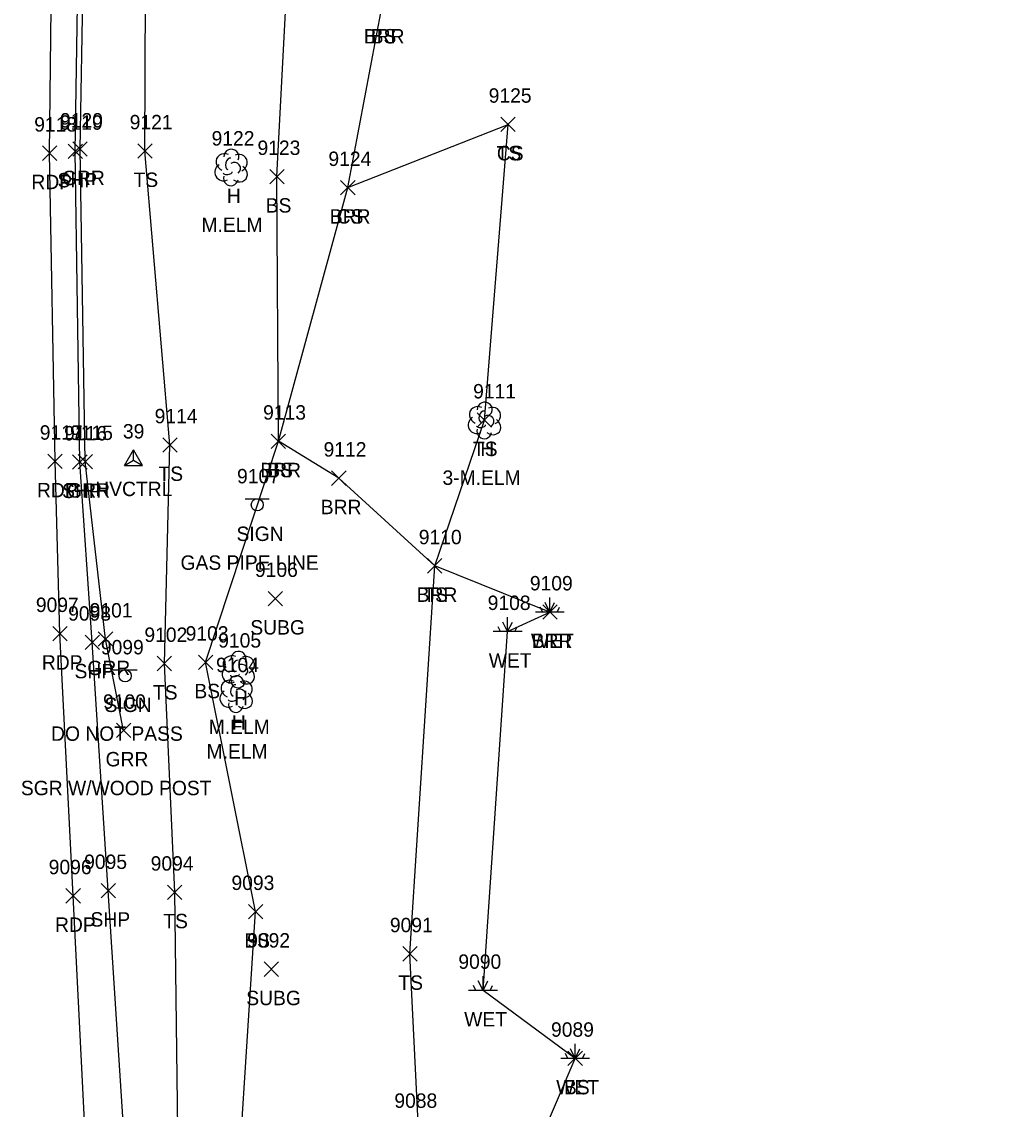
# Model space of a CAD drawing. Extents: x 1462089 to 1464015, y 730534 to 736144.
# Drawn here: x 1463237.4 to 1463374, y 735190.8 to 735341.8 of the extents above; entities that cross this region are included whole.
import ezdxf

# ---------------------------------------------------------------- set-up
doc = ezdxf.new("R2010")
doc.units = 0
for name, color, linetype in [('C_A', 7, 'Continuous'), ('C_I', 7, 'Continuous'), ('CPSM', 7, 'Continuous'), ('L_A', 7, 'Continuous'), ('L_C', 7, 'Continuous'), ('L_I', 7, 'Continuous'), ('L_TIC', 7, 'Continuous'), ('LABL', 7, 'Continuous'), ('LELB', 7, 'Continuous'), ('LTD', 7, 'Continuous'), ('LWET', 7, 'Continuous'), ('P_A', 7, 'Continuous'), ('P_I', 7, 'Continuous'), ('P_TIC', 7, 'Continuous'), ('PET', 7, 'Continuous'), ('PSP', 7, 'Continuous'), ('R_A', 7, 'Continuous'), ('R_C', 7, 'Continuous'), ('R_I', 7, 'Continuous'), ('R_TIC', 7, 'Continuous'), ('RGR', 7, 'Continuous'), ('S_A', 7, 'Continuous'), ('S_C', 7, 'Continuous'), ('S_I', 7, 'Continuous'), ('SSGN', 7, 'Continuous'), ('U_A', 7, 'Continuous'), ('U_I', 7, 'Continuous'), ('U_TIC', 7, 'Continuous')]:
    doc.layers.add(name, color=color, linetype=linetype)

msp = doc.modelspace()

# ---------------------------------------------------------------- linework, layer by layer
at = {"layer": 'CPSM'}
for p, q in [((1463251.62, 735280.21), (1463252.87, 735282.38)), ((1463254.12, 735280.21), (1463252.87, 735282.38)), ((1463252.87, 735280.94), (1463252.87, 735282.38)), ((1463251.62, 735280.21), (1463252.87, 735280.94)), ((1463251.62, 735280.21), (1463254.12, 735280.21)), ((1463252.87, 735280.94), (1463252.87, 735280.94)), ((1463252.87, 735280.94), (1463254.12, 735280.21))]:
    msp.add_line(p, q, dxfattribs=at)
at = {"layer": 'L_TIC'}
for points in [[(1463303.84, 735326.55), (1463305.84, 735328.55)], [(1463305.84, 735326.55), (1463303.84, 735328.55)], [(1463303.84, 735326.55), (1463305.84, 735328.55)], [(1463305.84, 735326.55), (1463303.84, 735328.55)], [(1463253.46, 735322.86), (1463255.46, 735324.86)], [(1463255.46, 735322.86), (1463253.46, 735324.86)], [(1463271.77, 735319.3), (1463273.77, 735321.3)], [(1463273.77, 735319.3), (1463271.77, 735321.3)], [(1463281.61, 735317.77), (1463283.61, 735319.77)], [(1463283.61, 735317.77), (1463281.61, 735319.77)], [(1463281.61, 735317.77), (1463283.61, 735319.77)], [(1463283.61, 735317.77), (1463281.61, 735319.77)], [(1463300.55, 735285.5), (1463302.55, 735287.5)], [(1463302.55, 735285.5), (1463300.55, 735287.5)], [(1463271.97, 735282.56), (1463273.97, 735284.56)], [(1463273.97, 735282.56), (1463271.97, 735284.56)], [(1463271.97, 735282.56), (1463273.97, 735284.56)], [(1463273.97, 735282.56), (1463271.97, 735284.56)], [(1463256.92, 735282.05), (1463258.92, 735284.05)], [(1463258.92, 735282.05), (1463256.92, 735284.05)], [(1463280.36, 735277.43), (1463282.36, 735279.43)], [(1463282.36, 735277.43), (1463280.36, 735279.43)], [(1463293.67, 735265.26), (1463295.67, 735267.26)], [(1463295.67, 735265.26), (1463293.67, 735267.26)], [(1463293.67, 735265.26), (1463295.67, 735267.26)], [(1463295.67, 735265.26), (1463293.67, 735267.26)], [(1463309.64, 735258.85), (1463311.64, 735260.85)], [(1463311.64, 735258.85), (1463309.64, 735260.85)], [(1463256.15, 735251.7), (1463258.15, 735253.7)], [(1463258.15, 735251.7), (1463256.15, 735253.7)], [(1463261.87, 735251.88), (1463263.87, 735253.88)], [(1463263.87, 735251.88), (1463261.87, 735253.88)], [(1463257.59, 735219.95), (1463259.59, 735221.95)], [(1463259.59, 735219.95), (1463257.59, 735221.95)], [(1463268.8, 735217.26), (1463270.8, 735219.26)], [(1463270.8, 735217.26), (1463268.8, 735219.26)], [(1463290.22, 735211.4), (1463292.22, 735213.4)], [(1463292.22, 735211.4), (1463290.22, 735213.4)], [(1463313.15, 735196.89), (1463315.15, 735198.89)], [(1463315.15, 735196.89), (1463313.15, 735198.89)]]:
    msp.add_lwpolyline(points, dxfattribs=at)
at = {"layer": 'LABL'}
msp.add_lwpolyline([(1463310.64, 735259.85), (1463294.67, 735266.26), (1463281.36, 735278.43), (1463272.97, 735283.56), (1463282.61, 735318.77), (1463287.33, 735343.78), (1463284.82, 735358.4), (1463284.62, 735389.73), (1463294.5, 735395.23)], dxfattribs=at)
at = {"layer": 'LELB'}
for points in [[(1463371.85, 735002), (1463364.09, 734996.08), (1463343.48, 734999.3), (1463307.3, 734996.8), (1463279.82, 735000.59), (1463268.69, 735006.74), (1463262.79, 735015.32), (1463262.16, 735022.4), (1463263.25, 735051.01), (1463260.03, 735093.55), (1463259.51, 735137.92), (1463259.23, 735169.59), (1463258.59, 735220.95), (1463257.15, 735252.7), (1463257.92, 735283.05), (1463254.46, 735323.86), (1463254.58, 735356.52), (1463254.88, 735405.06), (1463258.27, 735455.49), (1463269.4, 735506.21)], [(1463373.96, 735016.62), (1463366.71, 735008.18), (1463344.22, 735006.01), (1463305.54, 735005.28), (1463291, 735003.77), (1463271.88, 735009.52), (1463268.36, 735020.58), (1463268.05, 735051.01), (1463268.33, 735094.36), (1463268.89, 735136.34), (1463266.5, 735167.09), (1463269.8, 735218.26), (1463262.87, 735252.88), (1463272.97, 735283.56), (1463272.77, 735320.3), (1463274.69, 735357.28), (1463267.13, 735402.93), (1463272.15, 735446.53), (1463267.79, 735454.17), (1463268.05, 735456.58), (1463268.56, 735463.07), (1463267.38, 735485.54), (1463275.1, 735504.27)], [(1463291, 735003.77), (1463283.69, 735047.68), (1463282.2, 735067.62), (1463280.24, 735093.95), (1463276.56, 735137.36), (1463277.6, 735165.76), (1463292.4, 735188.02), (1463291.22, 735212.4), (1463294.67, 735266.26), (1463301.55, 735286.5), (1463304.84, 735327.55)], [(1463282.61, 735318.77), (1463304.84, 735327.55)], [(1463305.54, 735005.28), (1463294.16, 735045.7), (1463304.81, 735065.91), (1463300.41, 735090.02), (1463298.15, 735106.24), (1463291.23, 735118.87), (1463284.79, 735144.23), (1463285.45, 735166.93), (1463305.02, 735176.52), (1463314.15, 735197.89)]]:
    msp.add_lwpolyline(points, dxfattribs=at)
at = {"layer": 'LTD'}
for p, q in [((1463266.39, 735321.61), (1463266.39, 735321.61)), ((1463266.39, 735321.61), (1463266.39, 735321.61)), ((1463301.55, 735286.5), (1463301.55, 735286.5)), ((1463301.55, 735286.5), (1463301.55, 735286.5)), ((1463267.39, 735251.91), (1463267.39, 735251.91)), ((1463267.39, 735251.91), (1463267.39, 735251.91)), ((1463267.09, 735248.51), (1463267.09, 735248.51)), ((1463267.09, 735248.51), (1463267.09, 735248.51))]:
    msp.add_line(p, q, dxfattribs=at)
for centre in [(1463266.44, 735323.05), (1463301.59, 735287.94), (1463267.44, 735253.34), (1463267.14, 735249.94)]:
    msp.add_arc(centre, 1.05, 335.5272, 180.9563, dxfattribs=at)
for centre, major_axis, ratio, start_param, end_param in [((1463265.6, 735322.28), (1.21, -0.51), 0.895232, 1.570796, 4.712389), ((1463267.43, 735322.2), (-1.14, -0.48), 0.949671, 1.570796, 4.712389), ((1463265.31, 735320.9), (0.58, -1.04), 0.959034, 3.141593, 6.283185), ((1463266.18, 735322.07), (-0.208, -0.792), 0.645439, 3.141593, 6.283185), ((1463266.89, 735321.45), (-0.5, 0.667), 0.989748, 3.141593, 6.283185), ((1463265.93, 735320.86), (-0.625, -0.083), 0.423636, 0, 3.141593), ((1463267.39, 735320.78), (-1.09, 0.79), 0.841452, 1.570796, 4.712389), ((1463266.39, 735320.11), (0.26, 1.06), 0.942809, 1.570796, 4.712389), ((1463300.75, 735287.17), (1.21, -0.51), 0.895232, 1.570796, 4.712389), ((1463301.34, 735286.96), (-0.208, -0.792), 0.645439, 3.141593, 6.283185), ((1463302.05, 735286.33), (-0.5, 0.667), 0.989748, 3.141593, 6.283185), ((1463302.59, 735287.08), (-1.14, -0.48), 0.949671, 1.570796, 4.712389), ((1463300.46, 735285.79), (0.58, -1.04), 0.959034, 3.141593, 6.283185), ((1463301.09, 735285.75), (-0.625, -0.083), 0.423636, 0, 3.141593), ((1463302.55, 735285.67), (-1.09, 0.79), 0.841452, 1.570796, 4.712389), ((1463301.55, 735285), (0.26, 1.06), 0.942809, 1.570796, 4.712389), ((1463266.6, 735252.57), (1.21, -0.51), 0.895232, 1.570796, 4.712389), ((1463267.18, 735252.36), (-0.208, -0.792), 0.645439, 3.141593, 6.283185), ((1463267.89, 735251.74), (-0.5, 0.667), 0.989748, 3.141593, 6.283185), ((1463268.43, 735252.49), (-1.14, -0.48), 0.949671, 1.570796, 4.712389), ((1463266.31, 735251.2), (0.58, -1.04), 0.959034, 3.141593, 6.283185), ((1463266.93, 735251.16), (-0.625, -0.083), 0.423636, 0, 3.141593), ((1463268.39, 735251.07), (-1.09, 0.79), 0.841452, 1.570796, 4.712389), ((1463266.3, 735249.18), (1.21, -0.51), 0.895232, 1.570796, 4.712389), ((1463267.39, 735250.41), (0.26, 1.06), 0.942809, 1.570796, 4.712389), ((1463266.88, 735248.97), (-0.208, -0.792), 0.645439, 3.141593, 6.283185), ((1463268.13, 735249.09), (-1.14, -0.48), 0.949671, 1.570796, 4.712389), ((1463266.01, 735247.8), (0.58, -1.04), 0.959034, 3.141593, 6.283185), ((1463267.59, 735248.34), (-0.5, 0.667), 0.989748, 3.141593, 6.283185), ((1463268.09, 735247.68), (-1.09, 0.79), 0.841452, 1.570796, 4.712389), ((1463267.09, 735247.01), (0.26, 1.06), 0.942809, 1.570796, 4.712389), ((1463266.63, 735247.76), (-0.625, -0.083), 0.423636, 0, 3.141593)]:
    msp.add_ellipse(centre, major_axis=major_axis, ratio=ratio, start_param=start_param, end_param=end_param, dxfattribs=at)
at = {"layer": 'LWET'}
for p, q in [((1463310.64, 735259.85), (1463310.64, 735261.85)), ((1463309.64, 735259.85), (1463309.3, 735260.52)), ((1463310.64, 735259.85), (1463309.97, 735261.18)), ((1463310.64, 735259.85), (1463311.3, 735261.18)), ((1463311.64, 735259.85), (1463311.97, 735260.52)), ((1463304.78, 735257.13), (1463304.78, 735259.13)), ((1463312.64, 735259.85), (1463308.64, 735259.85)), ((1463306.78, 735257.13), (1463302.78, 735257.13)), ((1463303.78, 735257.13), (1463303.45, 735257.79)), ((1463304.78, 735257.13), (1463304.12, 735258.46)), ((1463304.78, 735257.13), (1463305.45, 735258.46)), ((1463305.78, 735257.13), (1463306.12, 735257.79)), ((1463301.37, 735207.32), (1463301.37, 735209.32)), ((1463303.37, 735207.32), (1463299.37, 735207.32)), ((1463300.37, 735207.32), (1463300.03, 735207.99)), ((1463301.37, 735207.32), (1463300.7, 735208.66)), ((1463301.37, 735207.32), (1463302.03, 735208.66)), ((1463302.37, 735207.32), (1463302.7, 735207.99)), ((1463314.15, 735197.89), (1463314.15, 735199.89)), ((1463313.15, 735197.89), (1463312.81, 735198.56)), ((1463314.15, 735197.89), (1463313.48, 735199.23)), ((1463314.15, 735197.89), (1463314.81, 735199.23)), ((1463315.15, 735197.89), (1463315.48, 735198.56)), ((1463316.15, 735197.89), (1463312.15, 735197.89))]:
    msp.add_line(p, q, dxfattribs=at)
msp.add_lwpolyline([(1463314.15, 735197.89), (1463301.37, 735207.32), (1463304.78, 735257.13), (1463310.64, 735259.85)], dxfattribs=at)
at = {"layer": 'P_TIC'}
for points in [[(1463240.22, 735322.55), (1463242.22, 735324.55)], [(1463242.22, 735322.55), (1463240.22, 735324.55)], [(1463243.78, 735322.8), (1463245.78, 735324.8)], [(1463245.78, 735322.8), (1463243.78, 735324.8)], [(1463240.98, 735279.77), (1463242.98, 735281.77)], [(1463242.98, 735279.77), (1463240.98, 735281.77)], [(1463244.42, 735279.67), (1463246.42, 735281.67)], [(1463246.42, 735279.67), (1463244.42, 735281.67)], [(1463241.66, 735255.85), (1463243.66, 735257.85)], [(1463243.66, 735255.85), (1463241.66, 735257.85)], [(1463246.14, 735254.65), (1463248.14, 735256.65)], [(1463248.14, 735254.65), (1463246.14, 735256.65)], [(1463243.5, 735219.45), (1463245.5, 735221.45)], [(1463245.5, 735219.45), (1463243.5, 735221.45)], [(1463248.36, 735220.18), (1463250.36, 735222.18)], [(1463250.36, 735220.18), (1463248.36, 735222.18)]]:
    msp.add_lwpolyline(points, dxfattribs=at)
at = {"layer": 'PET'}
msp.add_lwpolyline([(1463255.03, 734720.12), (1463254.12, 734771.84), (1463253.55, 734825), (1463253.11, 734864.1), (1463252.5, 734904.18), (1463252.01, 734932.91), (1463252.21, 734977.68), (1463251.97, 735017.67), (1463251.42, 735051.49), (1463250.01, 735091.87), (1463248.35, 735137.79), (1463247.11, 735168.04), (1463244.5, 735220.45), (1463242.66, 735256.85), (1463241.98, 735280.77), (1463241.22, 735323.55), (1463241.58, 735355.89), (1463243.82, 735405.25), (1463248.55, 735456.35), (1463255.13, 735496.28)], dxfattribs=at)
at = {"layer": 'PSP'}
msp.add_lwpolyline([(1463260.61, 734721.09), (1463259.81, 734771.37), (1463258.83, 734825.03), (1463258.44, 734864.28), (1463257.81, 734904.18), (1463257.86, 734929.75), (1463257.64, 734971.1), (1463257.12, 734983.28), (1463257.63, 735017.78), (1463256.87, 735050.62), (1463255.66, 735093.12), (1463253.72, 735137.76), (1463252.7, 735169.76), (1463249.36, 735221.18), (1463247.14, 735255.65), (1463245.42, 735280.67), (1463244.78, 735323.8), (1463245.26, 735355.71), (1463246.85, 735405.2), (1463251.22, 735455.98), (1463269.22, 735540.32), (1463284.02, 735584.42), (1463301.55, 735626.26)], dxfattribs=at)
at = {"layer": 'R_TIC'}
for points in [[(1463244.45, 735323.11), (1463246.45, 735325.11)], [(1463246.45, 735323.11), (1463244.45, 735325.11)], [(1463245.18, 735279.73), (1463247.18, 735281.73)], [(1463247.18, 735279.73), (1463245.18, 735281.73)], [(1463247.98, 735255.09), (1463249.98, 735257.09)], [(1463249.98, 735255.09), (1463247.98, 735257.09)], [(1463250.5, 735242.42), (1463252.5, 735244.42)], [(1463252.5, 735242.42), (1463250.5, 735244.42)]]:
    msp.add_lwpolyline(points, dxfattribs=at)
at = {"layer": 'RGR'}
msp.add_lwpolyline([(1463251.5, 735243.42), (1463248.98, 735256.09), (1463246.18, 735280.73), (1463245.45, 735324.11), (1463246, 735355.63), (1463248.14, 735405.12), (1463252.7, 735455.78), (1463261.49, 735493.33), (1463265.17, 735503.22)], dxfattribs=at)
at = {"layer": 'SSGN'}
for p, q in [((1463268.38, 735275.56), (1463271.71, 735275.56)), ((1463270.03, 735274.73), (1463270.03, 735274.73)), ((1463250.06, 735251.82), (1463253.39, 735251.82)), ((1463251.71, 735250.99), (1463251.71, 735250.99))]:
    msp.add_line(p, q, dxfattribs=at)
for centre in [(1463270.03, 735274.73), (1463251.71, 735250.99)]:
    msp.add_circle(centre, 0.833, dxfattribs=at)
at = {"layer": 'U_TIC'}
for points in [[(1463271.54, 735260.72), (1463273.54, 735262.72)], [(1463273.54, 735260.72), (1463271.54, 735262.72)], [(1463270.98, 735209.27), (1463272.98, 735211.27)], [(1463272.98, 735209.27), (1463270.98, 735211.27)]]:
    msp.add_lwpolyline(points, dxfattribs=at)

# ---------------------------------------------------------------- texts
at = {"layer": 'C_A'}
msp.add_text('HVCTRL', height=2, dxfattribs=at).set_placement((1463247.56, 735275.94))
at = {"layer": 'C_I'}
msp.add_text('39', height=2, dxfattribs=at).set_placement((1463251.4, 735283.94))
at = {"layer": 'L_A'}
for s, p in [('BRR', (1463284.82, 735338.78)), ('BS', (1463285.77, 735338.78)), ('TS', (1463303.25, 735322.55)), ('CS', (1463303.28, 735322.55)), ('TS', (1463252.87, 735318.86)), ('H', (1463265.82, 735316.61)), ('BS', (1463271.21, 735315.3)), ('BRR', (1463280.1, 735313.77)), ('CS', (1463281.05, 735313.77)), ('TS', (1463299.96, 735281.5)), ('H', (1463300.98, 735281.5)), ('TS', (1463256.33, 735278.05)), ('BRR', (1463270.46, 735278.56)), ('BS', (1463271.41, 735278.56)), ('BRR', (1463278.85, 735273.43)), ('BRR', (1463292.15, 735261.26)), ('TS', (1463293.07, 735261.26)), ('WET', (1463308.01, 735254.85)), ('BRR', (1463308.12, 735254.85)), ('WET', (1463302.16, 735252.13)), ('TS', (1463255.56, 735247.7)), ('BS', (1463261.31, 735247.88)), ('H', (1463266.83, 735246.91)), ('H', (1463266.52, 735243.51)), ('TS', (1463257, 735215.95)), ('BS', (1463268.24, 735213.26)), ('TS', (1463289.62, 735207.4)), ('WET', (1463298.75, 735202.32)), ('WET', (1463311.52, 735192.89)), ('BS', (1463312.59, 735192.89))]:
    msp.add_text(s, height=2, dxfattribs=at).set_placement(p)
at = {"layer": 'L_C'}
for s, p in [('M.ELM', (1463262.29, 735312.61)), ('3-M.ELM', (1463295.74, 735277.5)), ('M.ELM', (1463263.3, 735242.91)), ('M.ELM', (1463263, 735239.51))]:
    msp.add_text(s, height=2, dxfattribs=at).set_placement(p)
at = {"layer": 'L_I'}
for s, p in [('9125', (1463302.15, 735330.55)), ('9125', (1463302.15, 735330.55)), ('9121', (1463252.34, 735326.86)), ('9122', (1463263.7, 735324.61)), ('9123', (1463270.07, 735323.3)), ('9124', (1463279.91, 735321.77)), ('9124', (1463279.91, 735321.77)), ('9111', (1463299.99, 735289.5)), ('9111', (1463299.99, 735289.5)), ('9114', (1463255.8, 735286.05)), ('9113', (1463270.85, 735286.56)), ('9113', (1463270.85, 735286.56)), ('9112', (1463279.24, 735281.43)), ('9110', (1463292.45, 735269.26)), ('9110', (1463292.45, 735269.26)), ('9109', (1463307.86, 735262.85)), ('9109', (1463307.86, 735262.85)), ('9108', (1463302.01, 735260.13)), ('9102', (1463254.38, 735255.7)), ('9103', (1463260.1, 735255.88)), ('9105', (1463264.62, 735254.91)), ('9104', (1463264.32, 735251.51)), ('9094', (1463255.25, 735223.95)), ('9093', (1463266.46, 735221.26)), ('9091', (1463288.44, 735215.4)), ('9090', (1463297.94, 735210.32)), ('9089', (1463310.8, 735200.89)), ('9089', (1463310.8, 735200.89)), ('9088', (1463289.06, 735191.02))]:
    msp.add_text(s, height=2, dxfattribs=at).set_placement(p)
at = {"layer": 'P_A'}
for s, p in [('RDP', (1463238.7, 735318.55)), ('SHP', (1463242.32, 735318.8)), ('RDP', (1463239.47, 735275.77)), ('SHP', (1463242.96, 735275.67)), ('RDP', (1463240.15, 735251.85)), ('SHP', (1463244.68, 735250.65)), ('SHP', (1463246.9, 735216.18)), ('RDP', (1463241.98, 735215.45))]:
    msp.add_text(s, height=2, dxfattribs=at).set_placement(p)
at = {"layer": 'P_I'}
for s, p in [('9118', (1463239.09, 735326.55)), ('9119', (1463242.65, 735326.8)), ('9117', (1463239.86, 735283.77)), ('9116', (1463243.24, 735283.67)), ('9097', (1463239.32, 735259.85)), ('9098', (1463243.8, 735258.65)), ('9096', (1463241.1, 735223.45)), ('9095', (1463246.02, 735224.18))]:
    msp.add_text(s, height=2, dxfattribs=at).set_placement(p)
at = {"layer": 'R_A'}
for p in [(1463242.94, 735319.11), (1463243.67, 735275.73), (1463246.47, 735251.09), (1463248.99, 735238.42)]:
    msp.add_text('GRR', height=2, dxfattribs=at).set_placement(p)
at = {"layer": 'R_C'}
msp.add_text('SGR W/WOOD POST', height=2, dxfattribs=at).set_placement((1463237.24, 735234.42))
at = {"layer": 'R_I'}
for s, p in [('9120', (1463242.67, 735327.11)), ('9115', (1463244.06, 735283.73)), ('9101', (1463246.78, 735259.09)), ('9100', (1463248.64, 735246.42))]:
    msp.add_text(s, height=2, dxfattribs=at).set_placement(p)
at = {"layer": 'S_A'}
for p in [(1463267.16, 735269.71), (1463248.84, 735245.97)]:
    msp.add_text('SIGN', height=2, dxfattribs=at).set_placement(p)
at = {"layer": 'S_C'}
for s, p in [('GAS PIPE LINE', (1463259.39, 735265.71)), ('DO NOT PASS', (1463241.43, 735241.97))]:
    msp.add_text(s, height=2, dxfattribs=at).set_placement(p)
at = {"layer": 'S_I'}
for s, p in [('9107', (1463267.23, 735277.71)), ('9099', (1463248.34, 735253.97))]:
    msp.add_text(s, height=2, dxfattribs=at).set_placement(p)
at = {"layer": 'U_A'}
for p in [(1463269.07, 735256.72), (1463268.51, 735205.27)]:
    msp.add_text('SUBG', height=2, dxfattribs=at).set_placement(p)
at = {"layer": 'U_I'}
for s, p in [('9106', (1463269.72, 735264.72)), ('9092', (1463268.64, 735213.27))]:
    msp.add_text(s, height=2, dxfattribs=at).set_placement(p)

doc.saveas('drawing.dxf')
